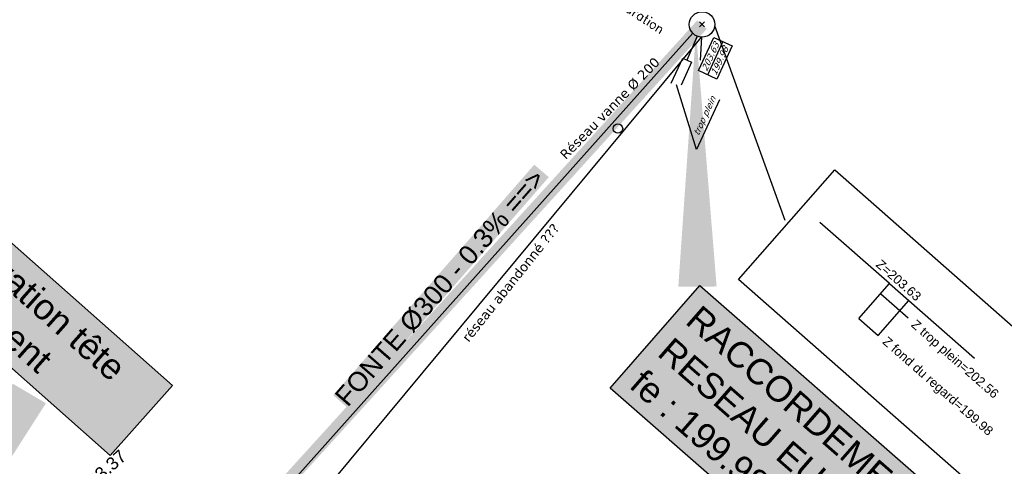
# Model space of a CAD drawing. Extents: x 1616800 to 1632437, y 2248456 to 2251974.
# Tile 260 of 399: x 1618044 to 1618121, y 2251533 to 2251568. Entities that reach past the tile are written whole.
import ezdxf
from ezdxf.enums import TextEntityAlignment as Align

# ---------------------------------------------------------------- set-up
doc = ezdxf.new("R2010")
doc.units = 0
doc.header["$LTSCALE"] = 2
doc.header["$PDMODE"] = 3
doc.header["$PDSIZE"] = 0.2
doc.linetypes.add('CONTINU', pattern=[0])
doc.layers.get('0').update_dxf_attribs({"linetype": 'CONTINUOUS'})
for name, color, linetype in [('02-PAP-EP TEXTE POUR 2000°', 3, 'CONTINUOUS'), ('03-PAP-EU PROJET CANA', 1, 'CONTINUOUS'), ('03-PAP-EU TEXTE POUR 2000°', 1, 'CONTINUOUS'), ('X-PTS TOPO-TEXTE TOPOALT', 8, 'CONTINUOUS'), ('X-PTS TOPO-TOPOPOINT', 8, 'CONTINUOUS'), ('Y-RESEAU EXISTANT FDP-TOP_VANNE_RESEAU', 36, 'CONTINUOUS'), ('Y-RESEAU EXISTANT FDP-TOP_VANNE_SYMB', 36, 'CONTINUOUS')]:
    doc.layers.add(name, color=color, linetype=linetype)
doc.styles.add('ROMANC', font='romanc.shx')
doc.styles.get("Standard").update_dxf_attribs({"font": 'arial.ttf'})
doc.styles.add('Verdana 2.0', font='verdana.ttf', dxfattribs={"width": 0.99, "height": 2})

# ---------------------------------------------------------------- blocks, each defined once
blk = doc.blocks.new('TCPOINT')
at = {"color": 0}
blk.add_point((0, 0), dxfattribs=at)
at = {"layer": 'X-PTS TOPO-TEXTE TOPOALT'}
blk.add_attdef('ALT', text='', height=0.75, dxfattribs=at).set_placement((0.25, -0.25), align=Align.TOP_LEFT)
blk = doc.blocks.new('U014')
at = {"color": 0}
blk.add_line((0, 0), (0, 0), dxfattribs=at)
blk.add_circle((0, 0), 0.375, dxfattribs=at)

msp = doc.modelspace()

# ---------------------------------------------------------------- linework, layer by layer
at = {"layer": '02-PAP-EP TEXTE POUR 2000°', "elevation": 199.9526, "flags": 128}
msp.add_lwpolyline([(1618044.394, 2251538.5473, 3, 0, 0), (1618022.1237, 2251500.8842, 0, 0, 0)], format="xyseb", dxfattribs=at)
at = {"layer": '03-PAP-EU PROJET CANA', "const_width": 1, "flags": 128}
msp.add_lwpolyline([(1618097.0555, 2251567.4483), (1618021.9496, 2251484.6153)], dxfattribs=at)
at = {"layer": '03-PAP-EU TEXTE POUR 2000°', "flags": 128}
msp.add_lwpolyline([(1618096.6994, 2251546.9231, 3, 0, 0), (1618096.5831, 2251566.9301, 0, 0, 0)], format="xyseb", dxfattribs=at)
at = {"layer": 'Y-RESEAU EXISTANT FDP-TOP_VANNE_RESEAU'}
for p, q in [((1618109.3338, 2251544.4183), (1618111.7452, 2251547.1584)), ((1618111.7452, 2251547.1584), (1618113.2466, 2251545.8371)), ((1618110.8353, 2251543.097), (1618113.2466, 2251545.8371)), ((1618111.0523, 2251546.3436), (1618113.1884, 2251544.4638))]:
    msp.add_line(p, q, dxfattribs=at)
at = {"layer": 'Y-RESEAU EXISTANT FDP-TOP_VANNE_RESEAU', "flags": 128}
for points, elevation in [([(1617913.6636, 2251369.127), (1617944.9516, 2251401.717), (1617976.0216, 2251434.323), (1618036.9536, 2251500.294), (1618096.3381, 2251566.7729)], 201.34), ([(1618096.6691, 2251566.5451), (1618095.8581, 2251564.6706)], 203.648), ([(1618097.0075, 2251566.4673), (1618096.9145, 2251564.6668)], 203.648)]:
    msp.add_lwpolyline(points, dxfattribs=dict(at, elevation=elevation))
for points in [[(1618103.5772, 2251552.099), (1618098.0514, 2251567.3432)], [(1617904.8016, 2251354.888), (1617935.5726, 2251387.647), (1618016.9986, 2251472.311), (1618044.8456, 2251503.63), (1618097.0075, 2251566.4673)], [(1618097.5038, 2251563.5154), (1618098.6912, 2251566.1064)], [(1618094.6462, 2251562.8739), (1618095.5411, 2251564.8251), (1618096.2354, 2251564.5067), (1618095.4111, 2251562.7096)], [(1618098.4224, 2251561.5502), (1618096.6307, 2251557.669), (1618095.071, 2251562.738)], [(1618111.7452, 2251547.1584), (1618106.2921, 2251551.9572)], [(1618113.2466, 2251545.8371), (1618118.3791, 2251541.3204)], [(1618109.3338, 2251544.4183), (1618110.8353, 2251543.097)]]:
    msp.add_lwpolyline(points, dxfattribs=at)
for points in [[(1618098.2195, 2251563.1874), (1618096.7881, 2251563.8434), (1618097.9755, 2251566.4344), (1618099.4069, 2251565.7784)], [(1618107.4554, 2251556.0632), (1618128.3847, 2251537.645), (1618120.8344, 2251529.0652), (1618099.905, 2251547.4835)]]:
    msp.add_lwpolyline(points, close=True, dxfattribs=at)
at = {"layer": 'Y-RESEAU EXISTANT FDP-TOP_VANNE_RESEAU'}
msp.add_circle((1618097.059, 2251567.466, 203.648), 1, dxfattribs=at)

# ---------------------------------------------------------------- block references
at = {"layer": 'X-PTS TOPO-TOPOPOINT'}
ref = msp.add_blockref('TCPOINT', (1618048.5016, 2251530.31, 203.37), dxfattribs=dict(at, rotation=41.70703111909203))
ref.add_attrib('ALT', '203.37', dxfattribs={"layer": 'X-PTS TOPO-TEXTE TOPOALT', "height": 1, "rotation": 41.707031}).set_placement((1618048.2372, 2251531.3833, 203.37), align=Align.TOP_LEFT)
at = {"layer": 'Y-RESEAU EXISTANT FDP-TOP_VANNE_RESEAU', "rotation": 64.32151223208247}
msp.add_blockref('TCPOINT', (1618097.059, 2251567.466), dxfattribs=at)
at = {"layer": 'Y-RESEAU EXISTANT FDP-TOP_VANNE_SYMB'}
msp.add_blockref('U014', (1618090.471, 2251559.3087, 201.34), dxfattribs=at)

# ---------------------------------------------------------------- texts
at = {"layer": '02-PAP-EP TEXTE POUR 2000°', "insert": (1618012.6328, 2251575.9147, 199.9526), "char_height": 2, "attachment_point": 1, "rotation": 318.437139, "bg_fill": 17, "box_fill_scale": 1.5, "bg_fill_color": 255, "bg_fill_transparency": 0}
msp.add_mtext_dynamic_manual_height_columns("Rejet des EP dans canal de dérivation tête de buse et cunette d'accompagnement", width=55.522523, gutter_width=12.5, heights=[0], dxfattribs=at)
at = {"layer": '03-PAP-EU TEXTE POUR 2000°', "insert": (1618068.1838, 2251538.4076, 199.9526), "char_height": 1.5, "attachment_point": 1, "rotation": 48.941681, "bg_fill": 1, "box_fill_scale": 1, "bg_fill_color": 255, "bg_fill_transparency": 0}
msp.add_mtext_dynamic_manual_height_columns('FONTE Ø300 - 0.3% ==>', width=23.968049, gutter_width=12.5, heights=[0], dxfattribs=at)
at = {"layer": '03-PAP-EU TEXTE POUR 2000°', "linetype": 'CONTINU', "ltscale": 0.2, "insert": (1618096.9736, 2251545.5882), "char_height": 2, "attachment_point": 1, "rotation": 318.839564, "bg_fill": 17, "box_fill_scale": 1.5, "bg_fill_color": 255, "bg_fill_transparency": 0}
msp.add_mtext_dynamic_manual_height_columns('RACCORDEMENT AU RESEAU EU EXISTANT\\Pfe : 199.98', width=32.225781, gutter_width=12.5, heights=[0], dxfattribs=at)
at = {"layer": 'Y-RESEAU EXISTANT FDP-TOP_VANNE_RESEAU', "style": 'ROMANC'}
msp.add_text("Station d'épuration", height=0.72, rotation=326.649134, dxfattribs=at).set_placement((1618086.0727, 2251571.7805))
at = {"layer": 'Y-RESEAU EXISTANT FDP-TOP_VANNE_RESEAU', "style": 'Verdana 2.0', "oblique": 22.5, "width": 0.99}
for s, p in [('203.63', (1618097.9309, 2251564.8249)), ('199.98', (1618098.6466, 2251564.4968)), ('trop plein', (1618097.4725, 2251560.1947))]:
    msp.add_text(s, height=0.5, rotation=65.378093, dxfattribs=at).set_placement(p, align=Align.CENTER)
at = {"layer": 'Y-RESEAU EXISTANT FDP-TOP_VANNE_RESEAU', "style": 'Verdana 2.0', "width": 0.99}
for s, rotation, p in [('Réseau vanne %%C 200', 45.711584, (1618089.5643, 2251561.1597, -204.5)), ('réseau abandonné ???', 51.403602, (1618081.7802, 2251547.4633, -204.5))]:
    msp.add_text(s, height=0.75, rotation=rotation, dxfattribs=at).set_placement(p, align=Align.TOP_CENTER)
at = {"layer": 'Y-RESEAU EXISTANT FDP-TOP_VANNE_RESEAU'}
for s, p in [('Z=203.63', (1618110.6104, 2251548.5639)), ('Z trop plein=202.56', (1618113.3707, 2251543.8548)), ('Z fond du regard=199.98', (1618111.1275, 2251542.5229))]:
    msp.add_text(s, height=0.72, rotation=318.651548, dxfattribs=at).set_placement(p)

doc.saveas('drawing.dxf')
